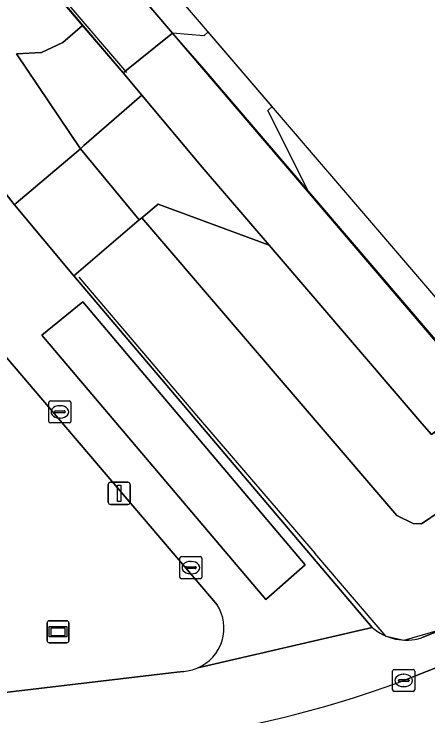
# Model space of a CAD drawing. Extents: x 158793 to 159888, y 384317 to 385256.
# Drawn here: x 159848.33 to 159867.04, y 384535.72 to 384567.47 of the extents above; entities that cross this region are included whole.
import ezdxf

# ---------------------------------------------------------------- set-up
doc = ezdxf.new("R2010")
doc.units = 0
for name, color, linetype in [('IMGEO_Grasland_overig', 7, 'Continuous'), ('IMGEO_Groenvoorziening', 7, 'Continuous'), ('IMGEO_Hek', 7, 'Continuous'), ('IMGEO_Kolk', 7, 'Continuous'), ('IMGEO_Lichtmast', 7, 'Continuous'), ('IMGEO_Muur', 7, 'Continuous'), ('IMGEO_Rijbaan_lokaal_open', 7, 'Continuous'), ('IMGEO_Terreindeel_gesloten', 7, 'Continuous'), ('IMGEO_Tunneldeel', 7, 'Continuous'), ('IMGEO_Verklikker', 7, 'Continuous'), ('IMGEO_Voetpad_gesloten', 7, 'Continuous'), ('IMGEO_Voetpad_op_trap', 7, 'Continuous'), ('IMGEO_Voetpad_open', 7, 'Continuous')]:
    doc.layers.add(name, color=color, linetype=linetype)

msp = doc.modelspace()

# ---------------------------------------------------------------- linework, layer by layer
at = {"layer": 'IMGEO_Grasland_overig'}
for points in [[(159692.544, 384738.902), (159821.851, 384589.975), (159835.658, 384574.072), (159836.344, 384573.206), (159847.114, 384560.406), (159848.291, 384558.91), (159848.345, 384558.845), (159848.431, 384558.921), (159851.333, 384561.375), (159848.438, 384565.666), (159849.565, 384565.73), (159850.531, 384566.182), (159851.423, 384566.953), (159850.537, 384567.988), (159849.572, 384569.118), (159848.198, 384570.747), (159847.926, 384570.416), (159847.393, 384570.35), (159845.174, 384572.315), (159843.731, 384574.235), (159843.554, 384576.997), (159713.025, 384728.986)], [(159866.747, 384539.258), (159868.875, 384540.118), (159873.014, 384541.791), (159872.141, 384542.97), (159870.435, 384544.953), (159869.495, 384546.046), (159869.367, 384546.195), (159866.756, 384544.419), (159866.379, 384544.426), (159865.642, 384544.789), (159854.103, 384558.259), (159853.982, 384558.157), (159851.132, 384555.724), (159851.028, 384555.635), (159864.521, 384539.722)]]:
    msp.add_lwpolyline(points, dxfattribs=at)
for points in [[(159854.109, 384563.797), (159853.257, 384564.81), (159851.423, 384566.953), (159850.531, 384566.182), (159849.565, 384565.73), (159848.438, 384565.666), (159851.333, 384561.375), (159851.491, 384561.524)], [(159867.338, 384548.556), (159867.206, 384548.445), (159866.768, 384548.956), (159865.877, 384549.997), (159859.868, 384557.015), (159854.843, 384558.878), (159854.103, 384558.259), (159865.642, 384544.789), (159866.379, 384544.426), (159866.756, 384544.419), (159869.367, 384546.195)]]:
    msp.add_lwpolyline(points, close=True, dxfattribs=at)
msp.add_arc((159866.054, 384541.504), 2.351, 229.3034, 287.1477, dxfattribs=at)
at = {"layer": 'IMGEO_Groenvoorziening'}
for points in [[(159857.512, 384540.751), (159846.248, 384553.973), (159830.2, 384540.741), (159831.036, 384539.258)], [(159838.746, 384535.896), (159841.799, 384536.061), (159855.686, 384537.701), (159856.006, 384537.739)]]:
    msp.add_lwpolyline(points, dxfattribs=at)
for centre, radius, start, end in [((159855.86, 384539.695), 1.961, 293.1899, 32.5934), ((159855.852, 384539.728), 1.995, 274.4387, 293.03)]:
    msp.add_arc(centre, radius, start, end, dxfattribs=at)
at = {"layer": 'IMGEO_Hek'}
for points in [[(159853.429, 384564.827), (159850.644, 384568.09), (159849.87, 384569.001), (159845.873, 384573.626), (159846.296, 384573.969), (159839.059, 384582.422), (159832.553, 384589.966), (159827.397, 384596.055), (159822.115, 384602.101), (159810.383, 384615.724), (159803.846, 384623.314), (159797.34, 384630.9), (159789.523, 384639.955), (159781.636, 384649.135), (159772.484, 384659.756), (159764.677, 384668.819), (159754.3, 384680.893), (159745.14, 384691.56), (159734.704, 384703.729), (159725.475, 384714.397)], [(159886.655, 384530.3), (159884.21, 384533.156), (159875.104, 384543.751), (159873.769, 384545.252), (159869.706, 384550.029), (159856.829, 384565.078), (159855.565, 384566.526), (159850.409, 384572.579)], [(159851.017, 384555.648), (159864.521, 384539.722)], [(159851.258, 384555.571), (159856.67, 384549.208), (159861.936, 384543.081)], [(159872.593, 384541.537), (159868.337, 384539.833), (159865.954, 384539.141), (159865.159, 384539.309), (159861.936, 384543.081)], [(159873.014, 384541.791), (159866.747, 384539.258)]]:
    msp.add_lwpolyline(points, dxfattribs=at)
msp.add_arc((159866.054, 384541.504), 2.351, 229.3034, 287.1477, dxfattribs=at)
at = {"layer": 'IMGEO_Kolk'}
for p, q in [((159849.902, 384549.048), (159849.902, 384549.9)), ((159849.977, 384549.974), (159850.829, 384549.974)), ((159850.903, 384549.9), (159850.903, 384549.048)), ((159850.39, 384549.754), (159850.415, 384549.754)), ((159850.161, 384549.468), (159850.161, 384549.48)), ((159850.599, 384549.431), (159850.201, 384549.431)), ((159850.204, 384549.517), (159850.602, 384549.517)), ((159850.645, 384549.48), (159850.645, 384549.468)), ((159850.829, 384548.974), (159849.977, 384548.974)), ((159850.413, 384549.194), (159850.388, 384549.194)), ((159855.9, 384542.931), (159856.752, 384542.931)), ((159855.825, 384542.005), (159855.825, 384542.857)), ((159856.313, 384542.711), (159856.338, 384542.711)), ((159856.826, 384542.857), (159856.826, 384542.005)), ((159856.084, 384542.425), (159856.084, 384542.437)), ((159856.522, 384542.388), (159856.124, 384542.388)), ((159856.127, 384542.474), (159856.525, 384542.474)), ((159856.568, 384542.437), (159856.568, 384542.425)), ((159856.336, 384542.151), (159856.311, 384542.151)), ((159856.752, 384541.931), (159855.9, 384541.931)), ((159865.521, 384537.829), (159866.373, 384537.829)), ((159865.446, 384536.903), (159865.446, 384537.755)), ((159865.934, 384537.609), (159865.959, 384537.609)), ((159866.447, 384537.755), (159866.447, 384536.903)), ((159865.705, 384537.323), (159865.705, 384537.335)), ((159866.143, 384537.286), (159865.745, 384537.286)), ((159865.748, 384537.372), (159866.146, 384537.372)), ((159866.189, 384537.335), (159866.189, 384537.323)), ((159865.957, 384537.049), (159865.932, 384537.049)), ((159866.373, 384536.829), (159865.521, 384536.829))]:
    msp.add_line(p, q, dxfattribs=at)
for points in [[(159849.902, 384549.048), (159849.902, 384549.9)], [(159849.977, 384549.974), (159850.829, 384549.974)], [(159850.903, 384549.9), (159850.903, 384549.048)], [(159850.829, 384548.974), (159849.977, 384548.974)], [(159855.9, 384542.931), (159856.752, 384542.931)], [(159855.825, 384542.005), (159855.825, 384542.857)], [(159856.826, 384542.857), (159856.826, 384542.005)], [(159856.752, 384541.931), (159855.9, 384541.931)], [(159865.521, 384537.829), (159866.373, 384537.829)], [(159865.446, 384536.903), (159865.446, 384537.755)], [(159866.447, 384537.755), (159866.447, 384536.903)], [(159866.373, 384536.829), (159865.521, 384536.829)]]:
    msp.add_lwpolyline(points, dxfattribs=at)
for centre, radius, start, end in [((159849.979, 384549.898), 0.0765, 91.552, 178.448), ((159849.979, 384549.898), 0.0765, 91.552, 178.448), ((159850.827, 384549.898), 0.0765, 1.552, 88.448), ((159850.827, 384549.898), 0.0765, 1.552, 88.448), ((159850.201, 384549.477), 0.0403, 85.8775, 175.7526), ((159850.198, 384549.467), 0.0366, 178.938, 274.7102), ((159850.602, 384549.474), 0.043, 264.8664, 352.4533), ((159850.606, 384549.479), 0.0386, 1.7309, 96.639), ((159849.979, 384549.05), 0.0765, 181.552, 268.448), ((159849.979, 384549.05), 0.0765, 181.552, 268.448), ((159850.827, 384549.05), 0.0765, 271.552, 358.448), ((159850.827, 384549.05), 0.0765, 271.552, 358.448), ((159855.902, 384542.855), 0.0765, 91.552, 178.448), ((159855.902, 384542.855), 0.0765, 91.552, 178.448), ((159856.75, 384542.855), 0.0765, 1.552, 88.448), ((159856.75, 384542.855), 0.0765, 1.552, 88.448), ((159856.124, 384542.434), 0.0403, 85.8775, 175.7526), ((159856.121, 384542.424), 0.0366, 178.938, 274.7102), ((159856.525, 384542.431), 0.043, 264.8664, 352.4533), ((159856.529, 384542.436), 0.0386, 1.7309, 96.639), ((159855.902, 384542.007), 0.0765, 181.552, 268.448), ((159855.902, 384542.007), 0.0765, 181.552, 268.448), ((159856.75, 384542.007), 0.0765, 271.552, 358.448), ((159856.75, 384542.007), 0.0765, 271.552, 358.448), ((159865.523, 384537.753), 0.0765, 91.552, 178.448), ((159865.523, 384537.753), 0.0765, 91.552, 178.448), ((159866.371, 384537.753), 0.0765, 1.552, 88.448), ((159866.371, 384537.753), 0.0765, 1.552, 88.448), ((159865.745, 384537.332), 0.0403, 85.8775, 175.7526), ((159865.742, 384537.322), 0.0366, 178.938, 274.7102), ((159866.146, 384537.329), 0.043, 264.8664, 352.4533), ((159866.15, 384537.334), 0.0386, 1.7309, 96.639), ((159865.523, 384536.905), 0.0765, 181.552, 268.448), ((159865.523, 384536.905), 0.0765, 181.552, 268.448), ((159866.371, 384536.905), 0.0765, 271.552, 358.448), ((159866.371, 384536.905), 0.0765, 271.552, 358.448)]:
    msp.add_arc(centre, radius, start, end, dxfattribs=at)
for centre, major_axis, ratio, start_param, end_param in [((159850.389, 384549.474), (-0.387, 0.002), 0.722429, 4.712389, 7.853982), ((159850.414, 384549.474), (-0.39, 0.002), 0.717154, 1.570796, 4.712389), ((159856.312, 384542.431), (-0.387, 0.002), 0.722429, 4.712389, 7.853982), ((159856.337, 384542.431), (-0.39, 0.002), 0.717154, 1.570796, 4.712389), ((159865.933, 384537.329), (-0.387, 0.002), 0.722429, 4.712389, 7.853982), ((159865.958, 384537.329), (-0.39, 0.002), 0.717154, 1.570796, 4.712389)]:
    msp.add_ellipse(centre, major_axis=major_axis, ratio=ratio, start_param=start_param, end_param=end_param, dxfattribs=at)
at = {"layer": 'IMGEO_Lichtmast'}
for p, q in [((159852.588, 384545.392), (159852.588, 384546.192)), ((159852.588, 384546.192), (159852.588, 384545.392)), ((159852.688, 384546.292), (159853.478, 384546.292)), ((159853.478, 384546.292), (159852.688, 384546.292)), ((159853.578, 384546.192), (159853.578, 384545.392)), ((159853.578, 384545.392), (159853.578, 384546.192)), ((159853.478, 384545.292), (159852.688, 384545.292)), ((159852.688, 384545.292), (159853.478, 384545.292))]:
    msp.add_line(p, q, dxfattribs=at)
msp.add_lwpolyline([(159853.008, 384546.167), (159853.158, 384546.167), (159853.158, 384545.417), (159853.008, 384545.417), (159853.008, 384546.167)], dxfattribs=at)
for centre, start, end in [((159852.688, 384546.192), 90, 180), ((159852.688, 384546.192), 90, 180), ((159853.478, 384546.192), 0, 90), ((159853.478, 384546.192), 360, 90), ((159852.688, 384545.392), 180, 270), ((159852.688, 384545.392), 180, 270), ((159853.478, 384545.392), 270, 0), ((159853.478, 384545.392), 270, 0)]:
    msp.add_arc(centre, 0.1, start, end, dxfattribs=at)
at = {"layer": 'IMGEO_Muur'}
msp.add_lwpolyline([(159671.056, 384779.718), (159670.365, 384779.124), (159713.025, 384728.986), (159842.606, 384578.109), (159846.161, 384573.938), (159845.787, 384573.606), (159853.257, 384564.81)], dxfattribs=at)
at = {"layer": 'IMGEO_Rijbaan_lokaal_open'}
msp.add_lwpolyline([(159877.324, 384536.445), (159877.527, 384536.554), (159874.081, 384540.553), (159865.947, 384537.329)], dxfattribs=at)
msp.add_arc((159849.474, 384581.205), 46.866, 281.3873, 290.5789, dxfattribs=at)
at = {"layer": 'IMGEO_Terreindeel_gesloten'}
msp.add_lwpolyline([(159875.1, 384545.658), (159849.832, 384575.163), (159849.699, 384575.05), (159849.052, 384574.499), (159848.897, 384574.367), (159849.123, 384574.1), (159851.783, 384570.974), (159852.736, 384569.854), (159855.5, 384566.604), (159861.687, 384559.353), (159869.413, 384550.297), (159871.566, 384547.846), (159872.539, 384546.739), (159874.201, 384544.848)], close=True, dxfattribs=at)
at = {"layer": 'IMGEO_Tunneldeel'}
msp.add_lwpolyline([(159860.006, 384563.283), (159857.111, 384566.664), (159856.91, 384566.492), (159855.5, 384566.604), (159861.687, 384559.353), (159859.799, 384563.106)], close=True, dxfattribs=at)
at = {"layer": 'IMGEO_Verklikker'}
for p, q in [((159849.823, 384539.129), (159849.823, 384539.929)), ((159849.823, 384539.929), (159849.823, 384539.129)), ((159849.923, 384540.029), (159850.713, 384540.029)), ((159850.713, 384540.029), (159849.923, 384540.029)), ((159850.813, 384539.929), (159850.813, 384539.129)), ((159850.813, 384539.129), (159850.813, 384539.929)), ((159850.713, 384539.029), (159849.923, 384539.029)), ((159849.923, 384539.029), (159850.713, 384539.029))]:
    msp.add_line(p, q, dxfattribs=at)
for points in [[(159849.924, 384539.761), (159850.712, 384539.761), (159850.712, 384539.297), (159849.924, 384539.297), (159849.924, 384539.761)], [(159849.989, 384539.696), (159849.989, 384539.362), (159850.647, 384539.362), (159850.647, 384539.696), (159849.989, 384539.696)]]:
    msp.add_lwpolyline(points, dxfattribs=at)
for centre, start, end in [((159849.923, 384539.929), 90, 180), ((159849.923, 384539.929), 90, 180), ((159850.713, 384539.929), 0, 90), ((159850.713, 384539.929), 360, 90), ((159849.923, 384539.129), 180, 270), ((159849.923, 384539.129), 180, 270), ((159850.713, 384539.129), 270, 0), ((159850.713, 384539.129), 270, 0)]:
    msp.add_arc(centre, 0.1, start, end, dxfattribs=at)
at = {"layer": 'IMGEO_Voetpad_gesloten'}
for points in [[(159854.109, 384563.797), (159856.842, 384560.55), (159859.868, 384557.015), (159865.877, 384549.997), (159866.768, 384548.956), (159867.206, 384548.445), (159867.338, 384548.556), (159867.449, 384548.649), (159869.413, 384550.297), (159861.687, 384559.353), (159855.5, 384566.604), (159853.257, 384564.81)], [(159860.006, 384563.283), (159857.111, 384566.664), (159856.91, 384566.492), (159855.5, 384566.604), (159861.687, 384559.353), (159859.799, 384563.106)]]:
    msp.add_lwpolyline(points, close=True, dxfattribs=at)
at = {"layer": 'IMGEO_Voetpad_op_trap'}
for points in [[(159853.257, 384564.81), (159855.5, 384566.604), (159852.736, 384569.854), (159850.537, 384567.988), (159851.423, 384566.953)], [(159848.345, 384558.845), (159851.017, 384555.648), (159851.028, 384555.635), (159851.132, 384555.724), (159853.982, 384558.157), (159851.333, 384561.375), (159848.431, 384558.921)]]:
    msp.add_lwpolyline(points, close=True, dxfattribs=at)
at = {"layer": 'IMGEO_Voetpad_open'}
for points in [[(159821.851, 384589.975), (159820.801, 384589.038), (159809.886, 384579.517), (159811.446, 384576.599), (159811.801, 384577.23), (159820.515, 384584.77), (159841.436, 384559.923), (159846.248, 384553.973), (159857.512, 384540.751)], [(159856.632, 384537.892), (159864.521, 384539.722), (159851.028, 384555.635), (159851.017, 384555.648), (159848.345, 384558.845), (159848.291, 384558.91), (159847.114, 384560.406), (159836.344, 384573.206), (159835.658, 384574.072), (159821.851, 384589.975)], [(159865.947, 384537.329), (159874.081, 384540.553), (159873.167, 384541.613), (159873.014, 384541.791), (159868.875, 384540.118), (159866.747, 384539.258)], [(159864.521, 384539.722), (159856.632, 384537.892)], [(159856.006, 384537.739), (159855.686, 384537.701), (159841.799, 384536.061), (159838.746, 384535.896)]]:
    msp.add_lwpolyline(points, dxfattribs=at)
for points in [[(159856.842, 384560.55), (159854.109, 384563.797), (159851.491, 384561.524), (159851.333, 384561.375), (159853.982, 384558.157), (159854.103, 384558.259), (159854.843, 384558.878), (159859.868, 384557.015)], [(159851.442, 384554.451), (159849.587, 384552.947), (159859.706, 384540.99), (159861.486, 384542.556)], [(159851.442, 384554.451), (159861.486, 384542.556), (159859.706, 384540.99), (159849.587, 384552.947)]]:
    msp.add_lwpolyline(points, close=True, dxfattribs=at)
for centre, radius, start, end in [((159855.86, 384539.695), 1.961, 293.1899, 32.5934), ((159866.054, 384541.504), 2.351, 229.3034, 287.1477), ((159855.852, 384539.728), 1.995, 274.4387, 293.03), ((159849.474, 384581.205), 46.866, 281.3873, 290.5789)]:
    msp.add_arc(centre, radius, start, end, dxfattribs=at)

doc.saveas('drawing.dxf')
